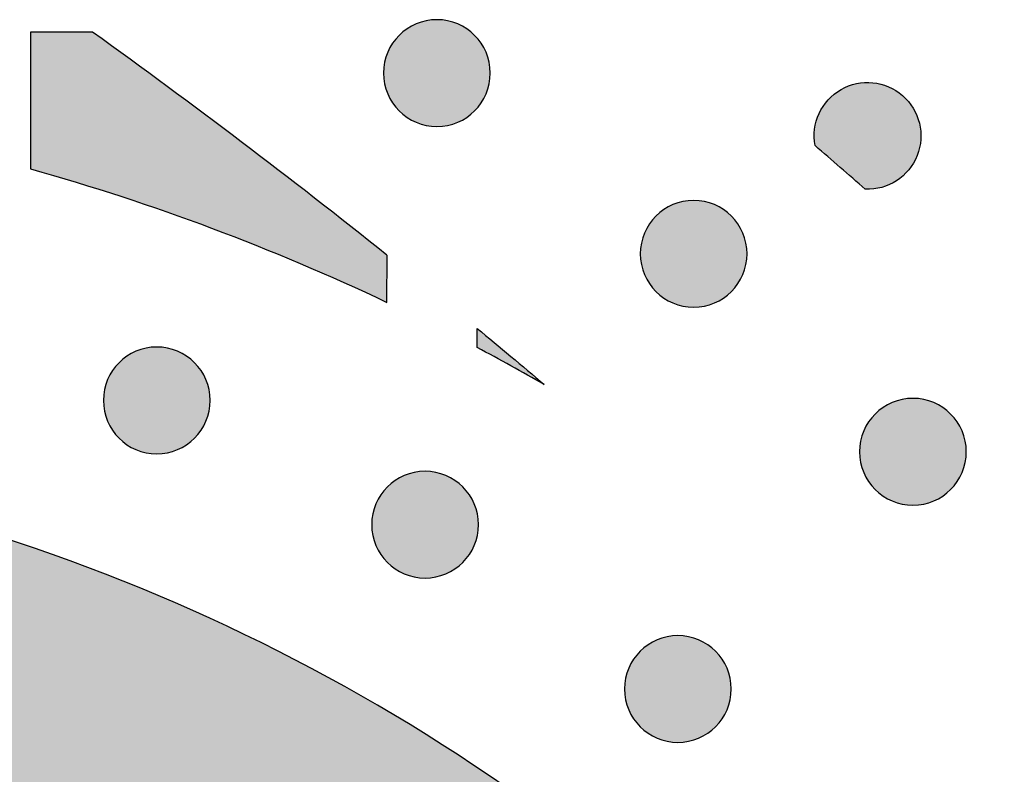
# Model space of a CAD drawing. Header units: millimetres. Extents: x -3873 to -97, y 912 to 4165.
# Tile 563 of 656: x -1519 to -1486, y 3077 to 3102. Entities that reach past the tile are written whole.
import ezdxf

# ---------------------------------------------------------------- set-up
doc = ezdxf.new("R2010")
doc.units = ezdxf.units.MM
doc.layers.add('pattern', color=7, linetype='Continuous', true_color=0x000000)

msp = doc.modelspace()

# ---------------------------------------------------------------- hatches: boundary and pattern name
at = {"layer": 'pattern'}
for points in [[(-1506.005, 3101.862), (-1505.977, 3101.889), (-1505.948, 3101.916), (-1505.918, 3101.943), (-1505.887, 3101.969), (-1505.855, 3101.995), (-1505.823, 3102.02), (-1505.79, 3102.045), (-1505.755, 3102.069), (-1505.72, 3102.092), (-1505.685, 3102.115), (-1505.648, 3102.137), (-1505.611, 3102.158), (-1505.573, 3102.179), (-1505.534, 3102.198), (-1505.495, 3102.217), (-1505.455, 3102.235), (-1505.414, 3102.252), (-1505.372, 3102.268), (-1505.331, 3102.283), (-1505.288, 3102.297), (-1505.245, 3102.31), (-1505.202, 3102.322), (-1505.158, 3102.333), (-1505.113, 3102.343), (-1505.069, 3102.352), (-1505.024, 3102.359), (-1504.978, 3102.366), (-1504.933, 3102.371), (-1504.887, 3102.375), (-1504.842, 3102.378), (-1504.796, 3102.38), (-1504.75, 3102.38), (-1504.704, 3102.38), (-1504.658, 3102.378), (-1504.612, 3102.375), (-1504.567, 3102.37), (-1504.521, 3102.365), (-1504.476, 3102.359), (-1504.431, 3102.351), (-1504.386, 3102.342), (-1504.342, 3102.332), (-1504.298, 3102.321), (-1504.255, 3102.309), (-1504.212, 3102.296), (-1504.169, 3102.282), (-1504.127, 3102.267), (-1504.086, 3102.251), (-1504.045, 3102.234), (-1504.005, 3102.216), (-1503.966, 3102.197), (-1503.927, 3102.177), (-1503.889, 3102.156), (-1503.852, 3102.135), (-1503.815, 3102.113), (-1503.78, 3102.09), (-1503.745, 3102.067), (-1503.711, 3102.043), (-1503.677, 3102.018), (-1503.645, 3101.993), (-1503.613, 3101.967), (-1503.583, 3101.941), (-1503.553, 3101.914), (-1503.524, 3101.887), (-1503.496, 3101.859), (-1503.468, 3101.831), (-1503.441, 3101.802), (-1503.414, 3101.772), (-1503.388, 3101.741), (-1503.362, 3101.71), (-1503.337, 3101.677), (-1503.313, 3101.644), (-1503.289, 3101.61), (-1503.265, 3101.575), (-1503.242, 3101.539), (-1503.22, 3101.503), (-1503.199, 3101.465), (-1503.179, 3101.427), (-1503.159, 3101.389), (-1503.14, 3101.349), (-1503.122, 3101.309), (-1503.105, 3101.268), (-1503.089, 3101.227), (-1503.074, 3101.185), (-1503.06, 3101.142), (-1503.047, 3101.099), (-1503.035, 3101.056), (-1503.024, 3101.012), (-1503.014, 3100.968), (-1503.006, 3100.923), (-1502.998, 3100.878), (-1502.992, 3100.833), (-1502.986, 3100.787), (-1502.982, 3100.742), (-1502.979, 3100.696), (-1502.978, 3100.65), (-1502.977, 3100.604), (-1502.978, 3100.558), (-1502.98, 3100.512), (-1502.983, 3100.467), (-1502.987, 3100.421), (-1502.992, 3100.375), (-1502.999, 3100.33), (-1503.006, 3100.285), (-1503.015, 3100.241), (-1503.025, 3100.196), (-1503.036, 3100.152), (-1503.048, 3100.109), (-1503.061, 3100.066), (-1503.075, 3100.024), (-1503.091, 3099.982), (-1503.107, 3099.94), (-1503.124, 3099.9), (-1503.142, 3099.86), (-1503.161, 3099.82), (-1503.18, 3099.781), (-1503.201, 3099.743), (-1503.222, 3099.706), (-1503.244, 3099.67), (-1503.267, 3099.634), (-1503.29, 3099.599), (-1503.315, 3099.565), (-1503.339, 3099.532), (-1503.364, 3099.499), (-1503.39, 3099.468), (-1503.417, 3099.437), (-1503.443, 3099.407), (-1503.47, 3099.378), (-1503.498, 3099.35), (-1503.526, 3099.323), (-1503.555, 3099.295), (-1503.585, 3099.269), (-1503.616, 3099.242), (-1503.648, 3099.217), (-1503.68, 3099.192), (-1503.713, 3099.167), (-1503.747, 3099.143), (-1503.782, 3099.12), (-1503.818, 3099.097), (-1503.855, 3099.075), (-1503.892, 3099.054), (-1503.93, 3099.033), (-1503.969, 3099.014), (-1504.008, 3098.995), (-1504.048, 3098.977), (-1504.089, 3098.96), (-1504.13, 3098.944), (-1504.172, 3098.929), (-1504.215, 3098.915), (-1504.258, 3098.902), (-1504.301, 3098.89), (-1504.345, 3098.879), (-1504.39, 3098.869), (-1504.434, 3098.86), (-1504.479, 3098.853), (-1504.524, 3098.846), (-1504.57, 3098.841), (-1504.616, 3098.837), (-1504.661, 3098.834), (-1504.707, 3098.832), (-1504.753, 3098.832), (-1504.799, 3098.832), (-1504.845, 3098.834), (-1504.891, 3098.837), (-1504.936, 3098.841), (-1504.982, 3098.847), (-1505.027, 3098.853), (-1505.072, 3098.861), (-1505.117, 3098.87), (-1505.161, 3098.879), (-1505.205, 3098.89), (-1505.248, 3098.903), (-1505.291, 3098.916), (-1505.334, 3098.93), (-1505.376, 3098.945), (-1505.417, 3098.961), (-1505.458, 3098.978), (-1505.498, 3098.996), (-1505.537, 3099.015), (-1505.576, 3099.035), (-1505.614, 3099.055), (-1505.651, 3099.077), (-1505.688, 3099.099), (-1505.723, 3099.121), (-1505.758, 3099.145), (-1505.792, 3099.169), (-1505.826, 3099.194), (-1505.858, 3099.219), (-1505.89, 3099.245), (-1505.92, 3099.271), (-1505.95, 3099.298), (-1505.979, 3099.325), (-1506.007, 3099.352), (-1506.035, 3099.381), (-1506.062, 3099.41), (-1506.089, 3099.44), (-1506.115, 3099.47), (-1506.141, 3099.502), (-1506.166, 3099.534), (-1506.19, 3099.568), (-1506.214, 3099.602), (-1506.238, 3099.637), (-1506.26, 3099.673), (-1506.282, 3099.709), (-1506.304, 3099.746), (-1506.324, 3099.784), (-1506.344, 3099.823), (-1506.363, 3099.863), (-1506.38, 3099.903), (-1506.397, 3099.943), (-1506.414, 3099.985), (-1506.429, 3100.027), (-1506.443, 3100.069), (-1506.456, 3100.112), (-1506.468, 3100.156), (-1506.479, 3100.2), (-1506.488, 3100.244), (-1506.497, 3100.289), (-1506.505, 3100.334), (-1506.511, 3100.379), (-1506.516, 3100.424), (-1506.521, 3100.47), (-1506.523, 3100.516), (-1506.525, 3100.562), (-1506.526, 3100.608), (-1506.525, 3100.653), (-1506.523, 3100.699), (-1506.52, 3100.745), (-1506.516, 3100.791), (-1506.511, 3100.836), (-1506.504, 3100.881), (-1506.497, 3100.926), (-1506.488, 3100.971), (-1506.478, 3101.015), (-1506.467, 3101.059), (-1506.455, 3101.103), (-1506.442, 3101.146), (-1506.427, 3101.188), (-1506.412, 3101.23), (-1506.396, 3101.271), (-1506.379, 3101.312), (-1506.361, 3101.352), (-1506.342, 3101.392), (-1506.323, 3101.43), (-1506.302, 3101.468), (-1506.281, 3101.506), (-1506.259, 3101.542), (-1506.236, 3101.578), (-1506.212, 3101.613), (-1506.188, 3101.647), (-1506.164, 3101.68), (-1506.138, 3101.712), (-1506.113, 3101.744), (-1506.086, 3101.775), (-1506.06, 3101.805), (-1506.032, 3101.834)], [(-1518.261, 3097.425), (-1516.742, 3096.98), (-1515.233, 3096.503), (-1513.733, 3095.995), (-1512.243, 3095.455), (-1510.765, 3094.884), (-1509.3, 3094.282), (-1507.849, 3093.65), (-1506.412, 3092.988), (-1506.41, 3094.554), (-1511.255, 3098.322), (-1516.195, 3101.963), (-1518.256, 3101.965)], [(-1492.179, 3098.195), (-1492.185, 3098.227), (-1492.19, 3098.259), (-1492.194, 3098.291), (-1492.198, 3098.324), (-1492.201, 3098.357), (-1492.204, 3098.39), (-1492.206, 3098.423), (-1492.208, 3098.456), (-1492.209, 3098.49), (-1492.209, 3098.523), (-1492.209, 3098.557), (-1492.207, 3098.591), (-1492.206, 3098.625), (-1492.203, 3098.659), (-1492.2, 3098.693), (-1492.197, 3098.727), (-1492.192, 3098.762), (-1492.187, 3098.796), (-1492.181, 3098.83), (-1492.175, 3098.864), (-1492.168, 3098.899), (-1492.16, 3098.933), (-1492.152, 3098.967), (-1492.142, 3099.001), (-1492.133, 3099.034), (-1492.122, 3099.068), (-1492.111, 3099.101), (-1492.099, 3099.135), (-1492.086, 3099.168), (-1492.073, 3099.2), (-1492.059, 3099.233), (-1492.045, 3099.265), (-1492.029, 3099.297), (-1492.014, 3099.329), (-1491.997, 3099.36), (-1491.98, 3099.391), (-1491.963, 3099.421), (-1491.944, 3099.452), (-1491.925, 3099.481), (-1491.906, 3099.511), (-1491.886, 3099.54), (-1491.866, 3099.568), (-1491.845, 3099.596), (-1491.823, 3099.624), (-1491.801, 3099.651), (-1491.779, 3099.677), (-1491.756, 3099.703), (-1491.733, 3099.729), (-1491.709, 3099.754), (-1491.685, 3099.778), (-1491.661, 3099.802), (-1491.636, 3099.825), (-1491.611, 3099.848), (-1491.585, 3099.87), (-1491.559, 3099.892), (-1491.533, 3099.913), (-1491.507, 3099.933), (-1491.48, 3099.953), (-1491.453, 3099.972), (-1491.426, 3099.991), (-1491.399, 3100.009), (-1491.371, 3100.026), (-1491.344, 3100.043), (-1491.316, 3100.059), (-1491.288, 3100.075), (-1491.259, 3100.09), (-1491.23, 3100.105), (-1491.201, 3100.12), (-1491.171, 3100.134), (-1491.141, 3100.147), (-1491.11, 3100.16), (-1491.079, 3100.172), (-1491.048, 3100.184), (-1491.016, 3100.196), (-1490.984, 3100.206), (-1490.952, 3100.217), (-1490.919, 3100.226), (-1490.886, 3100.235), (-1490.853, 3100.244), (-1490.819, 3100.251), (-1490.786, 3100.259), (-1490.752, 3100.265), (-1490.717, 3100.271), (-1490.683, 3100.276), (-1490.648, 3100.281), (-1490.614, 3100.285), (-1490.579, 3100.288), (-1490.544, 3100.29), (-1490.509, 3100.292), (-1490.473, 3100.293), (-1490.438, 3100.294), (-1490.403, 3100.293), (-1490.368, 3100.292), (-1490.332, 3100.291), (-1490.297, 3100.288), (-1490.262, 3100.285), (-1490.227, 3100.281), (-1490.192, 3100.277), (-1490.157, 3100.272), (-1490.122, 3100.266), (-1490.087, 3100.259), (-1490.053, 3100.252), (-1490.018, 3100.244), (-1489.984, 3100.236), (-1489.95, 3100.226), (-1489.917, 3100.216), (-1489.883, 3100.206), (-1489.85, 3100.195), (-1489.818, 3100.183), (-1489.785, 3100.171), (-1489.753, 3100.158), (-1489.721, 3100.144), (-1489.69, 3100.13), (-1489.659, 3100.115), (-1489.628, 3100.1), (-1489.598, 3100.084), (-1489.568, 3100.068), (-1489.539, 3100.051), (-1489.51, 3100.034), (-1489.482, 3100.016), (-1489.454, 3099.998), (-1489.426, 3099.979), (-1489.399, 3099.96), (-1489.373, 3099.941), (-1489.346, 3099.921), (-1489.321, 3099.901), (-1489.296, 3099.88), (-1489.271, 3099.859), (-1489.247, 3099.838), (-1489.223, 3099.816), (-1489.2, 3099.794), (-1489.177, 3099.771), (-1489.154, 3099.747), (-1489.131, 3099.723), (-1489.109, 3099.698), (-1489.087, 3099.673), (-1489.065, 3099.648), (-1489.044, 3099.621), (-1489.023, 3099.595), (-1489.003, 3099.568), (-1488.983, 3099.54), (-1488.964, 3099.512), (-1488.945, 3099.483), (-1488.926, 3099.454), (-1488.908, 3099.424), (-1488.891, 3099.394), (-1488.874, 3099.364), (-1488.858, 3099.333), (-1488.842, 3099.302), (-1488.827, 3099.271), (-1488.813, 3099.239), (-1488.799, 3099.206), (-1488.785, 3099.174), (-1488.773, 3099.141), (-1488.761, 3099.108), (-1488.749, 3099.075), (-1488.739, 3099.041), (-1488.729, 3099.007), (-1488.719, 3098.973), (-1488.711, 3098.939), (-1488.703, 3098.904), (-1488.695, 3098.87), (-1488.689, 3098.835), (-1488.683, 3098.8), (-1488.677, 3098.765), (-1488.673, 3098.73), (-1488.669, 3098.695), (-1488.666, 3098.66), (-1488.663, 3098.625), (-1488.662, 3098.59), (-1488.661, 3098.555), (-1488.66, 3098.52), (-1488.661, 3098.486), (-1488.662, 3098.451), (-1488.663, 3098.416), (-1488.666, 3098.382), (-1488.669, 3098.347), (-1488.672, 3098.313), (-1488.677, 3098.279), (-1488.682, 3098.246), (-1488.687, 3098.212), (-1488.693, 3098.179), (-1488.7, 3098.146), (-1488.707, 3098.113), (-1488.715, 3098.081), (-1488.724, 3098.049), (-1488.733, 3098.017), (-1488.743, 3097.986), (-1488.753, 3097.954), (-1488.763, 3097.924), (-1488.774, 3097.893), (-1488.786, 3097.863), (-1488.798, 3097.834), (-1488.811, 3097.804), (-1488.824, 3097.774), (-1488.838, 3097.745), (-1488.853, 3097.715), (-1488.868, 3097.686), (-1488.884, 3097.657), (-1488.901, 3097.628), (-1488.918, 3097.599), (-1488.936, 3097.57), (-1488.954, 3097.542), (-1488.973, 3097.514), (-1488.992, 3097.486), (-1489.013, 3097.458), (-1489.033, 3097.431), (-1489.055, 3097.404), (-1489.077, 3097.377), (-1489.099, 3097.351), (-1489.122, 3097.325), (-1489.146, 3097.3), (-1489.17, 3097.274), (-1489.195, 3097.25), (-1489.221, 3097.226), (-1489.246, 3097.202), (-1489.273, 3097.178), (-1489.3, 3097.156), (-1489.327, 3097.133), (-1489.355, 3097.112), (-1489.383, 3097.09), (-1489.412, 3097.07), (-1489.441, 3097.05), (-1489.47, 3097.03), (-1489.5, 3097.011), (-1489.53, 3096.993), (-1489.561, 3096.975), (-1489.592, 3096.958), (-1489.623, 3096.942), (-1489.654, 3096.926), (-1489.686, 3096.911), (-1489.718, 3096.896), (-1489.75, 3096.882), (-1489.783, 3096.869), (-1489.816, 3096.857), (-1489.848, 3096.845), (-1489.881, 3096.834), (-1489.914, 3096.823), (-1489.948, 3096.813), (-1489.981, 3096.804), (-1490.014, 3096.796), (-1490.048, 3096.788), (-1490.081, 3096.781), (-1490.115, 3096.774), (-1490.148, 3096.768), (-1490.182, 3096.763), (-1490.215, 3096.759), (-1490.248, 3096.755), (-1490.281, 3096.752), (-1490.315, 3096.749), (-1490.348, 3096.747), (-1490.38, 3096.746), (-1490.413, 3096.745), (-1490.446, 3096.745), (-1490.478, 3096.746), (-1490.51, 3096.747)], [(-1497.469, 3095.857), (-1497.441, 3095.885), (-1497.412, 3095.912), (-1497.382, 3095.939), (-1497.351, 3095.965), (-1497.319, 3095.991), (-1497.287, 3096.016), (-1497.254, 3096.04), (-1497.219, 3096.064), (-1497.184, 3096.088), (-1497.149, 3096.11), (-1497.112, 3096.132), (-1497.075, 3096.154), (-1497.037, 3096.174), (-1496.998, 3096.194), (-1496.959, 3096.213), (-1496.919, 3096.23), (-1496.878, 3096.247), (-1496.836, 3096.263), (-1496.795, 3096.279), (-1496.752, 3096.293), (-1496.709, 3096.306), (-1496.666, 3096.318), (-1496.622, 3096.329), (-1496.577, 3096.338), (-1496.533, 3096.347), (-1496.488, 3096.355), (-1496.442, 3096.361), (-1496.397, 3096.366), (-1496.351, 3096.371), (-1496.306, 3096.373), (-1496.26, 3096.375), (-1496.214, 3096.376), (-1496.168, 3096.375), (-1496.122, 3096.373), (-1496.076, 3096.37), (-1496.03, 3096.366), (-1495.985, 3096.361), (-1495.94, 3096.354), (-1495.895, 3096.347), (-1495.85, 3096.338), (-1495.806, 3096.328), (-1495.762, 3096.317), (-1495.719, 3096.305), (-1495.676, 3096.292), (-1495.633, 3096.277), (-1495.591, 3096.262), (-1495.55, 3096.246), (-1495.509, 3096.229), (-1495.469, 3096.211), (-1495.43, 3096.192), (-1495.391, 3096.173), (-1495.353, 3096.152), (-1495.316, 3096.131), (-1495.279, 3096.109), (-1495.244, 3096.086), (-1495.209, 3096.062), (-1495.175, 3096.038), (-1495.141, 3096.014), (-1495.109, 3095.988), (-1495.077, 3095.963), (-1495.047, 3095.936), (-1495.017, 3095.91), (-1494.988, 3095.882), (-1494.96, 3095.855), (-1494.932, 3095.827), (-1494.905, 3095.798), (-1494.878, 3095.768), (-1494.852, 3095.737), (-1494.826, 3095.705), (-1494.801, 3095.673), (-1494.777, 3095.64), (-1494.752, 3095.605), (-1494.729, 3095.57), (-1494.706, 3095.535), (-1494.684, 3095.498), (-1494.663, 3095.461), (-1494.643, 3095.423), (-1494.623, 3095.384), (-1494.604, 3095.345), (-1494.586, 3095.305), (-1494.569, 3095.264), (-1494.553, 3095.222), (-1494.538, 3095.181), (-1494.524, 3095.138), (-1494.511, 3095.095), (-1494.499, 3095.052), (-1494.488, 3095.008), (-1494.478, 3094.963), (-1494.47, 3094.919), (-1494.462, 3094.874), (-1494.456, 3094.828), (-1494.45, 3094.783), (-1494.446, 3094.737), (-1494.443, 3094.692), (-1494.442, 3094.646), (-1494.441, 3094.6), (-1494.442, 3094.554), (-1494.444, 3094.508), (-1494.447, 3094.462), (-1494.451, 3094.416), (-1494.456, 3094.371), (-1494.463, 3094.326), (-1494.47, 3094.281), (-1494.479, 3094.236), (-1494.489, 3094.192), (-1494.5, 3094.148), (-1494.512, 3094.105), (-1494.525, 3094.062), (-1494.539, 3094.019), (-1494.555, 3093.977), (-1494.571, 3093.936), (-1494.588, 3093.895), (-1494.606, 3093.855), (-1494.625, 3093.816), (-1494.644, 3093.777), (-1494.665, 3093.739), (-1494.686, 3093.702), (-1494.708, 3093.665), (-1494.731, 3093.63), (-1494.754, 3093.595), (-1494.778, 3093.561), (-1494.803, 3093.527), (-1494.828, 3093.495), (-1494.854, 3093.463), (-1494.881, 3093.433), (-1494.907, 3093.403), (-1494.934, 3093.374), (-1494.962, 3093.346), (-1494.99, 3093.318), (-1495.019, 3093.291), (-1495.049, 3093.264), (-1495.08, 3093.238), (-1495.112, 3093.212), (-1495.144, 3093.187), (-1495.177, 3093.163), (-1495.211, 3093.138), (-1495.246, 3093.115), (-1495.282, 3093.092), (-1495.319, 3093.07), (-1495.356, 3093.049), (-1495.394, 3093.029), (-1495.433, 3093.009), (-1495.472, 3092.99), (-1495.512, 3092.972), (-1495.553, 3092.955), (-1495.594, 3092.939), (-1495.636, 3092.924), (-1495.679, 3092.91), (-1495.722, 3092.897), (-1495.765, 3092.885), (-1495.809, 3092.874), (-1495.853, 3092.864), (-1495.898, 3092.856), (-1495.943, 3092.848), (-1495.988, 3092.842), (-1496.034, 3092.836), (-1496.08, 3092.832), (-1496.125, 3092.829), (-1496.171, 3092.828), (-1496.217, 3092.827), (-1496.263, 3092.828), (-1496.309, 3092.83), (-1496.355, 3092.833), (-1496.4, 3092.837), (-1496.446, 3092.842), (-1496.491, 3092.849), (-1496.536, 3092.856), (-1496.581, 3092.865), (-1496.625, 3092.875), (-1496.669, 3092.886), (-1496.712, 3092.898), (-1496.755, 3092.911), (-1496.798, 3092.925), (-1496.84, 3092.941), (-1496.881, 3092.957), (-1496.922, 3092.974), (-1496.962, 3092.992), (-1497.001, 3093.011), (-1497.04, 3093.03), (-1497.078, 3093.051), (-1497.115, 3093.072), (-1497.152, 3093.094), (-1497.187, 3093.117), (-1497.222, 3093.14), (-1497.256, 3093.164), (-1497.29, 3093.189), (-1497.322, 3093.214), (-1497.354, 3093.24), (-1497.384, 3093.267), (-1497.414, 3093.293), (-1497.443, 3093.32), (-1497.471, 3093.348), (-1497.499, 3093.376), (-1497.526, 3093.405), (-1497.553, 3093.435), (-1497.579, 3093.466), (-1497.605, 3093.498), (-1497.63, 3093.53), (-1497.654, 3093.563), (-1497.678, 3093.597), (-1497.702, 3093.632), (-1497.724, 3093.668), (-1497.746, 3093.705), (-1497.768, 3093.742), (-1497.788, 3093.78), (-1497.808, 3093.819), (-1497.827, 3093.858), (-1497.844, 3093.898), (-1497.861, 3093.939), (-1497.877, 3093.98), (-1497.893, 3094.022), (-1497.907, 3094.065), (-1497.92, 3094.108), (-1497.932, 3094.151), (-1497.943, 3094.195), (-1497.952, 3094.24), (-1497.961, 3094.284), (-1497.969, 3094.329), (-1497.975, 3094.374), (-1497.98, 3094.42), (-1497.985, 3094.466), (-1497.987, 3094.511), (-1497.989, 3094.557), (-1497.99, 3094.603), (-1497.989, 3094.649), (-1497.987, 3094.695), (-1497.984, 3094.741), (-1497.98, 3094.786), (-1497.975, 3094.832), (-1497.968, 3094.877), (-1497.961, 3094.922), (-1497.952, 3094.967), (-1497.942, 3095.011), (-1497.931, 3095.055), (-1497.919, 3095.098), (-1497.906, 3095.141), (-1497.891, 3095.184), (-1497.876, 3095.226), (-1497.86, 3095.267), (-1497.843, 3095.308), (-1497.825, 3095.348), (-1497.806, 3095.387), (-1497.787, 3095.426), (-1497.766, 3095.464), (-1497.745, 3095.501), (-1497.723, 3095.538), (-1497.7, 3095.573), (-1497.676, 3095.608), (-1497.652, 3095.642), (-1497.628, 3095.676), (-1497.602, 3095.708), (-1497.577, 3095.74), (-1497.55, 3095.77), (-1497.524, 3095.8), (-1497.496, 3095.829)], [(-1503.412, 3092.121), (-1501.182, 3090.256), (-1503.413, 3091.485)], [(-1515.317, 3090.985), (-1515.289, 3091.012), (-1515.26, 3091.039), (-1515.23, 3091.066), (-1515.199, 3091.092), (-1515.167, 3091.118), (-1515.135, 3091.143), (-1515.102, 3091.168), (-1515.068, 3091.192), (-1515.033, 3091.215), (-1514.997, 3091.238), (-1514.96, 3091.26), (-1514.923, 3091.281), (-1514.885, 3091.301), (-1514.846, 3091.321), (-1514.807, 3091.34), (-1514.767, 3091.358), (-1514.726, 3091.375), (-1514.685, 3091.391), (-1514.643, 3091.406), (-1514.6, 3091.42), (-1514.557, 3091.433), (-1514.514, 3091.445), (-1514.47, 3091.456), (-1514.425, 3091.466), (-1514.381, 3091.474), (-1514.336, 3091.482), (-1514.291, 3091.488), (-1514.245, 3091.494), (-1514.199, 3091.498), (-1514.154, 3091.501), (-1514.108, 3091.502), (-1514.062, 3091.503), (-1514.016, 3091.502), (-1513.97, 3091.501), (-1513.924, 3091.498), (-1513.879, 3091.493), (-1513.833, 3091.488), (-1513.788, 3091.481), (-1513.743, 3091.474), (-1513.698, 3091.465), (-1513.654, 3091.455), (-1513.61, 3091.444), (-1513.567, 3091.432), (-1513.524, 3091.419), (-1513.481, 3091.405), (-1513.439, 3091.39), (-1513.398, 3091.373), (-1513.357, 3091.356), (-1513.317, 3091.338), (-1513.278, 3091.32), (-1513.239, 3091.3), (-1513.201, 3091.279), (-1513.164, 3091.258), (-1513.127, 3091.236), (-1513.092, 3091.213), (-1513.057, 3091.19), (-1513.023, 3091.166), (-1512.989, 3091.141), (-1512.957, 3091.116), (-1512.925, 3091.09), (-1512.895, 3091.064), (-1512.865, 3091.037), (-1512.836, 3091.01), (-1512.808, 3090.982), (-1512.78, 3090.954), (-1512.753, 3090.925), (-1512.726, 3090.895), (-1512.7, 3090.864), (-1512.674, 3090.833), (-1512.649, 3090.8), (-1512.625, 3090.767), (-1512.601, 3090.733), (-1512.577, 3090.698), (-1512.555, 3090.662), (-1512.533, 3090.625), (-1512.511, 3090.588), (-1512.491, 3090.55), (-1512.471, 3090.511), (-1512.452, 3090.472), (-1512.435, 3090.432), (-1512.418, 3090.391), (-1512.401, 3090.35), (-1512.386, 3090.308), (-1512.372, 3090.265), (-1512.359, 3090.222), (-1512.347, 3090.179), (-1512.336, 3090.135), (-1512.327, 3090.091), (-1512.318, 3090.046), (-1512.31, 3090.001), (-1512.304, 3089.956), (-1512.299, 3089.91), (-1512.294, 3089.865), (-1512.292, 3089.819), (-1512.29, 3089.773), (-1512.289, 3089.727), (-1512.29, 3089.681), (-1512.292, 3089.635), (-1512.295, 3089.589), (-1512.299, 3089.544), (-1512.304, 3089.498), (-1512.311, 3089.453), (-1512.318, 3089.408), (-1512.327, 3089.363), (-1512.337, 3089.319), (-1512.348, 3089.275), (-1512.36, 3089.232), (-1512.373, 3089.189), (-1512.388, 3089.146), (-1512.403, 3089.104), (-1512.419, 3089.063), (-1512.436, 3089.022), (-1512.454, 3088.982), (-1512.473, 3088.943), (-1512.492, 3088.904), (-1512.513, 3088.866), (-1512.534, 3088.829), (-1512.556, 3088.793), (-1512.579, 3088.757), (-1512.603, 3088.722), (-1512.627, 3088.688), (-1512.651, 3088.655), (-1512.677, 3088.622), (-1512.702, 3088.591), (-1512.729, 3088.56), (-1512.755, 3088.53), (-1512.783, 3088.501), (-1512.81, 3088.473), (-1512.838, 3088.445), (-1512.867, 3088.418), (-1512.897, 3088.392), (-1512.928, 3088.365), (-1512.96, 3088.34), (-1512.992, 3088.314), (-1513.025, 3088.29), (-1513.06, 3088.266), (-1513.095, 3088.242), (-1513.13, 3088.22), (-1513.167, 3088.198), (-1513.204, 3088.176), (-1513.242, 3088.156), (-1513.281, 3088.136), (-1513.32, 3088.118), (-1513.36, 3088.1), (-1513.401, 3088.083), (-1513.443, 3088.067), (-1513.484, 3088.052), (-1513.527, 3088.037), (-1513.57, 3088.024), (-1513.613, 3088.012), (-1513.657, 3088.002), (-1513.702, 3087.992), (-1513.746, 3087.983), (-1513.791, 3087.975), (-1513.837, 3087.969), (-1513.882, 3087.964), (-1513.928, 3087.96), (-1513.973, 3087.957), (-1514.019, 3087.955), (-1514.065, 3087.954), (-1514.111, 3087.955), (-1514.157, 3087.957), (-1514.203, 3087.96), (-1514.248, 3087.964), (-1514.294, 3087.969), (-1514.339, 3087.976), (-1514.384, 3087.984), (-1514.429, 3087.992), (-1514.473, 3088.002), (-1514.517, 3088.013), (-1514.56, 3088.025), (-1514.603, 3088.039), (-1514.646, 3088.053), (-1514.688, 3088.068), (-1514.729, 3088.084), (-1514.77, 3088.101), (-1514.81, 3088.119), (-1514.849, 3088.138), (-1514.888, 3088.158), (-1514.926, 3088.178), (-1514.963, 3088.199), (-1515, 3088.221), (-1515.035, 3088.244), (-1515.07, 3088.268), (-1515.104, 3088.292), (-1515.138, 3088.316), (-1515.17, 3088.342), (-1515.202, 3088.368), (-1515.232, 3088.394), (-1515.262, 3088.421), (-1515.291, 3088.448), (-1515.319, 3088.475), (-1515.347, 3088.503), (-1515.374, 3088.533), (-1515.401, 3088.562), (-1515.427, 3088.593), (-1515.453, 3088.625), (-1515.478, 3088.657), (-1515.502, 3088.691), (-1515.526, 3088.725), (-1515.55, 3088.76), (-1515.573, 3088.795), (-1515.595, 3088.832), (-1515.616, 3088.869), (-1515.636, 3088.907), (-1515.656, 3088.946), (-1515.675, 3088.985), (-1515.693, 3089.026), (-1515.71, 3089.066), (-1515.726, 3089.108), (-1515.741, 3089.15), (-1515.755, 3089.192), (-1515.768, 3089.235), (-1515.78, 3089.279), (-1515.791, 3089.322), (-1515.801, 3089.367), (-1515.809, 3089.411), (-1515.817, 3089.456), (-1515.823, 3089.502), (-1515.829, 3089.547), (-1515.833, 3089.593), (-1515.836, 3089.639), (-1515.837, 3089.684), (-1515.838, 3089.73), (-1515.837, 3089.776), (-1515.835, 3089.822), (-1515.832, 3089.868), (-1515.828, 3089.914), (-1515.823, 3089.959), (-1515.816, 3090.004), (-1515.809, 3090.049), (-1515.8, 3090.094), (-1515.79, 3090.138), (-1515.779, 3090.182), (-1515.767, 3090.226), (-1515.754, 3090.269), (-1515.74, 3090.311), (-1515.724, 3090.353), (-1515.708, 3090.394), (-1515.691, 3090.435), (-1515.673, 3090.475), (-1515.654, 3090.514), (-1515.635, 3090.553), (-1515.614, 3090.591), (-1515.593, 3090.628), (-1515.571, 3090.665), (-1515.548, 3090.701), (-1515.525, 3090.735), (-1515.5, 3090.77), (-1515.476, 3090.803), (-1515.451, 3090.835), (-1515.425, 3090.867), (-1515.398, 3090.898), (-1515.372, 3090.927), (-1515.345, 3090.956)], [(-1490.18, 3089.279), (-1490.152, 3089.306), (-1490.123, 3089.333), (-1490.093, 3089.36), (-1490.062, 3089.386), (-1490.031, 3089.412), (-1489.998, 3089.437), (-1489.965, 3089.462), (-1489.931, 3089.486), (-1489.896, 3089.509), (-1489.86, 3089.532), (-1489.824, 3089.554), (-1489.786, 3089.575), (-1489.748, 3089.596), (-1489.71, 3089.615), (-1489.67, 3089.634), (-1489.63, 3089.652), (-1489.589, 3089.669), (-1489.548, 3089.685), (-1489.506, 3089.7), (-1489.463, 3089.714), (-1489.42, 3089.727), (-1489.377, 3089.739), (-1489.333, 3089.75), (-1489.289, 3089.76), (-1489.244, 3089.769), (-1489.199, 3089.776), (-1489.154, 3089.783), (-1489.108, 3089.788), (-1489.063, 3089.792), (-1489.017, 3089.795), (-1488.971, 3089.797), (-1488.925, 3089.797), (-1488.879, 3089.797), (-1488.833, 3089.795), (-1488.788, 3089.792), (-1488.742, 3089.788), (-1488.696, 3089.782), (-1488.651, 3089.776), (-1488.606, 3089.768), (-1488.562, 3089.759), (-1488.517, 3089.749), (-1488.473, 3089.738), (-1488.43, 3089.726), (-1488.387, 3089.713), (-1488.345, 3089.699), (-1488.303, 3089.684), (-1488.261, 3089.668), (-1488.221, 3089.651), (-1488.181, 3089.633), (-1488.141, 3089.614), (-1488.102, 3089.594), (-1488.064, 3089.574), (-1488.027, 3089.552), (-1487.991, 3089.53), (-1487.955, 3089.507), (-1487.92, 3089.484), (-1487.886, 3089.46), (-1487.853, 3089.435), (-1487.82, 3089.41), (-1487.789, 3089.384), (-1487.758, 3089.358), (-1487.728, 3089.331), (-1487.699, 3089.304), (-1487.671, 3089.276), (-1487.644, 3089.248), (-1487.616, 3089.219), (-1487.59, 3089.189), (-1487.564, 3089.158), (-1487.538, 3089.127), (-1487.513, 3089.094), (-1487.488, 3089.061), (-1487.464, 3089.027), (-1487.441, 3088.992), (-1487.418, 3088.956), (-1487.396, 3088.92), (-1487.375, 3088.882), (-1487.354, 3088.844), (-1487.335, 3088.806), (-1487.316, 3088.766), (-1487.298, 3088.726), (-1487.281, 3088.685), (-1487.265, 3088.644), (-1487.25, 3088.602), (-1487.236, 3088.56), (-1487.223, 3088.517), (-1487.211, 3088.473), (-1487.2, 3088.429), (-1487.19, 3088.385), (-1487.181, 3088.34), (-1487.174, 3088.295), (-1487.167, 3088.25), (-1487.162, 3088.205), (-1487.158, 3088.159), (-1487.155, 3088.113), (-1487.153, 3088.067), (-1487.153, 3088.021), (-1487.153, 3087.975), (-1487.155, 3087.929), (-1487.158, 3087.884), (-1487.162, 3087.838), (-1487.168, 3087.793), (-1487.174, 3087.747), (-1487.182, 3087.702), (-1487.191, 3087.658), (-1487.2, 3087.613), (-1487.211, 3087.57), (-1487.224, 3087.526), (-1487.237, 3087.483), (-1487.251, 3087.441), (-1487.266, 3087.399), (-1487.282, 3087.357), (-1487.299, 3087.317), (-1487.317, 3087.277), (-1487.336, 3087.237), (-1487.356, 3087.198), (-1487.376, 3087.16), (-1487.398, 3087.123), (-1487.42, 3087.087), (-1487.442, 3087.051), (-1487.466, 3087.016), (-1487.49, 3086.982), (-1487.515, 3086.949), (-1487.54, 3086.916), (-1487.566, 3086.885), (-1487.592, 3086.854), (-1487.619, 3086.824), (-1487.646, 3086.795), (-1487.673, 3086.767), (-1487.702, 3086.74), (-1487.731, 3086.712), (-1487.761, 3086.686), (-1487.791, 3086.66), (-1487.823, 3086.634), (-1487.855, 3086.609), (-1487.889, 3086.584), (-1487.923, 3086.56), (-1487.958, 3086.537), (-1487.994, 3086.514), (-1488.03, 3086.492), (-1488.067, 3086.471), (-1488.105, 3086.45), (-1488.144, 3086.431), (-1488.184, 3086.412), (-1488.224, 3086.394), (-1488.264, 3086.377), (-1488.306, 3086.361), (-1488.348, 3086.346), (-1488.39, 3086.332), (-1488.433, 3086.319), (-1488.477, 3086.307), (-1488.521, 3086.296), (-1488.565, 3086.286), (-1488.61, 3086.277), (-1488.655, 3086.27), (-1488.7, 3086.263), (-1488.745, 3086.258), (-1488.791, 3086.254), (-1488.837, 3086.251), (-1488.883, 3086.249), (-1488.929, 3086.249), (-1488.974, 3086.249), (-1489.02, 3086.251), (-1489.066, 3086.254), (-1489.112, 3086.258), (-1489.157, 3086.264), (-1489.202, 3086.27), (-1489.247, 3086.278), (-1489.292, 3086.287), (-1489.336, 3086.297), (-1489.38, 3086.308), (-1489.424, 3086.32), (-1489.467, 3086.333), (-1489.509, 3086.347), (-1489.551, 3086.362), (-1489.592, 3086.378), (-1489.633, 3086.395), (-1489.673, 3086.413), (-1489.713, 3086.432), (-1489.751, 3086.452), (-1489.789, 3086.472), (-1489.827, 3086.494), (-1489.863, 3086.516), (-1489.899, 3086.538), (-1489.934, 3086.562), (-1489.968, 3086.586), (-1490.001, 3086.611), (-1490.033, 3086.636), (-1490.065, 3086.662), (-1490.096, 3086.688), (-1490.126, 3086.715), (-1490.155, 3086.742), (-1490.183, 3086.77), (-1490.21, 3086.798), (-1490.237, 3086.827), (-1490.264, 3086.857), (-1490.29, 3086.887), (-1490.316, 3086.919), (-1490.341, 3086.952), (-1490.366, 3086.985), (-1490.39, 3087.019), (-1490.413, 3087.054), (-1490.436, 3087.09), (-1490.458, 3087.126), (-1490.479, 3087.163), (-1490.5, 3087.201), (-1490.519, 3087.24), (-1490.538, 3087.28), (-1490.556, 3087.32), (-1490.573, 3087.361), (-1490.589, 3087.402), (-1490.604, 3087.444), (-1490.618, 3087.486), (-1490.631, 3087.529), (-1490.643, 3087.573), (-1490.654, 3087.617), (-1490.664, 3087.661), (-1490.673, 3087.706), (-1490.68, 3087.751), (-1490.687, 3087.796), (-1490.692, 3087.841), (-1490.696, 3087.887), (-1490.699, 3087.933), (-1490.701, 3087.979), (-1490.701, 3088.025), (-1490.701, 3088.071), (-1490.699, 3088.116), (-1490.696, 3088.162), (-1490.692, 3088.208), (-1490.686, 3088.253), (-1490.68, 3088.299), (-1490.672, 3088.344), (-1490.663, 3088.388), (-1490.653, 3088.432), (-1490.642, 3088.476), (-1490.63, 3088.52), (-1490.617, 3088.563), (-1490.603, 3088.605), (-1490.588, 3088.647), (-1490.572, 3088.688), (-1490.555, 3088.729), (-1490.537, 3088.769), (-1490.518, 3088.809), (-1490.498, 3088.847), (-1490.477, 3088.885), (-1490.456, 3088.923), (-1490.434, 3088.959), (-1490.411, 3088.995), (-1490.388, 3089.03), (-1490.364, 3089.064), (-1490.339, 3089.097), (-1490.314, 3089.129), (-1490.288, 3089.161), (-1490.262, 3089.192), (-1490.235, 3089.222), (-1490.208, 3089.251)], [(-1581.915, 3080.42), (-1587.684, 3065.401), (-1573.452, 3070.953), (-1570.943, 3071.886), (-1568.395, 3072.739), (-1565.813, 3073.512), (-1563.2, 3074.202), (-1560.56, 3074.807), (-1557.897, 3075.326), (-1555.216, 3075.758), (-1552.521, 3076.102), (-1549.815, 3076.357), (-1547.105, 3076.523), (-1544.393, 3076.599), (-1541.684, 3076.587), (-1538.984, 3076.486), (-1536.295, 3076.298), (-1533.622, 3076.023), (-1530.97, 3075.663), (-1529.976, 3075.502), (-1528.982, 3075.321), (-1527.99, 3075.119), (-1526.999, 3074.898), (-1526.01, 3074.656), (-1525.024, 3074.395), (-1524.042, 3074.113), (-1523.063, 3073.812), (-1522.089, 3073.49), (-1521.121, 3073.149), (-1520.158, 3072.788), (-1519.202, 3072.407), (-1518.253, 3072.008), (-1517.311, 3071.589), (-1516.378, 3071.151), (-1515.453, 3070.694), (-1514.538, 3070.219), (-1513.632, 3069.726), (-1512.737, 3069.215), (-1511.853, 3068.686), (-1510.981, 3068.141), (-1510.12, 3067.578), (-1509.272, 3067), (-1508.436, 3066.405), (-1507.614, 3065.795), (-1506.805, 3065.169), (-1506.011, 3064.53), (-1505.231, 3063.875), (-1504.466, 3063.208), (-1503.717, 3062.527), (-1502.983, 3061.833), (-1502.264, 3061.127), (-1501.56, 3060.408), (-1500.868, 3059.672), (-1500.188, 3058.921), (-1499.522, 3058.155), (-1498.869, 3057.374), (-1498.231, 3056.579), (-1497.607, 3055.769), (-1496.999, 3054.946), (-1496.406, 3054.109), (-1495.828, 3053.26), (-1495.268, 3052.398), (-1494.724, 3051.524), (-1494.197, 3050.639), (-1493.688, 3049.743), (-1493.196, 3048.837), (-1492.723, 3047.92), (-1492.268, 3046.995), (-1491.832, 3046.061), (-1491.415, 3045.118), (-1491.017, 3044.168), (-1490.638, 3043.211), (-1490.279, 3042.248), (-1489.939, 3041.279), (-1489.62, 3040.304), (-1489.32, 3039.325), (-1489.04, 3038.342), (-1488.781, 3037.356), (-1488.541, 3036.367), (-1488.322, 3035.376), (-1488.122, 3034.383), (-1487.943, 3033.389), (-1487.783, 3032.394), (-1487.428, 3029.741), (-1487.158, 3027.068), (-1486.975, 3024.379), (-1486.88, 3021.678), (-1486.873, 3018.97), (-1486.955, 3016.258), (-1487.126, 3013.548), (-1487.386, 3010.843), (-1487.735, 3008.148), (-1488.172, 3005.468), (-1488.696, 3002.806), (-1489.306, 3000.167), (-1490.001, 2997.555), (-1490.779, 2994.975), (-1491.637, 2992.429), (-1492.574, 2989.921), (-1498.154, 2975.7), (-1483.123, 2981.44), (-1482.457, 2982.966), (-1481.815, 2984.507), (-1481.199, 2986.063), (-1480.61, 2987.632), (-1480.048, 2989.215), (-1479.513, 2990.81), (-1479.006, 2992.418), (-1478.526, 2994.036), (-1478.075, 2995.665), (-1477.653, 2997.303), (-1477.26, 2998.95), (-1476.896, 3000.605), (-1476.561, 3002.268), (-1476.256, 3003.937), (-1475.981, 3005.612), (-1475.736, 3007.292), (-1475.522, 3008.976), (-1475.337, 3010.663), (-1475.183, 3012.353), (-1475.059, 3014.044), (-1474.966, 3015.737), (-1474.903, 3017.429), (-1474.87, 3019.12), (-1474.867, 3020.81), (-1474.895, 3022.498), (-1474.953, 3024.182), (-1475.04, 3025.863), (-1475.157, 3027.538), (-1475.303, 3029.209), (-1475.479, 3030.872), (-1475.684, 3032.529), (-1475.917, 3034.178), (-1476.113, 3035.404), (-1476.334, 3036.63), (-1476.58, 3037.854), (-1476.851, 3039.076), (-1477.146, 3040.296), (-1477.466, 3041.512), (-1477.811, 3042.724), (-1478.181, 3043.931), (-1478.575, 3045.132), (-1478.993, 3046.327), (-1479.436, 3047.515), (-1479.903, 3048.695), (-1480.394, 3049.866), (-1480.908, 3051.028), (-1481.446, 3052.18), (-1482.007, 3053.321), (-1482.59, 3054.451), (-1483.196, 3055.568), (-1483.824, 3056.673), (-1484.474, 3057.764), (-1485.144, 3058.842), (-1485.836, 3059.904), (-1486.547, 3060.951), (-1487.279, 3061.983), (-1488.029, 3062.998), (-1488.798, 3063.996), (-1489.585, 3064.977), (-1490.39, 3065.94), (-1491.211, 3066.885), (-1492.049, 3067.81), (-1492.902, 3068.717), (-1493.771, 3069.605), (-1494.657, 3070.475), (-1495.562, 3071.33), (-1496.486, 3072.17), (-1497.429, 3072.993), (-1498.391, 3073.799), (-1499.37, 3074.588), (-1500.367, 3075.359), (-1501.38, 3076.111), (-1502.41, 3076.845), (-1503.456, 3077.558), (-1504.518, 3078.252), (-1505.594, 3078.924), (-1506.684, 3079.576), (-1507.787, 3080.206), (-1508.903, 3080.814), (-1510.032, 3081.4), (-1511.172, 3081.963), (-1512.323, 3082.503), (-1513.484, 3083.019), (-1514.654, 3083.512), (-1515.833, 3083.981), (-1517.02, 3084.427), (-1518.214, 3084.847), (-1519.415, 3085.244), (-1520.621, 3085.616), (-1521.832, 3085.963), (-1523.048, 3086.285), (-1524.267, 3086.583), (-1525.489, 3086.856), (-1526.713, 3087.104), (-1527.938, 3087.328), (-1529.163, 3087.526), (-1530.812, 3087.763), (-1532.468, 3087.97), (-1534.132, 3088.149), (-1535.802, 3088.299), (-1537.477, 3088.419), (-1539.157, 3088.51), (-1540.842, 3088.57), (-1542.529, 3088.601), (-1544.219, 3088.602), (-1545.911, 3088.572), (-1547.603, 3088.512), (-1549.296, 3088.422), (-1550.987, 3088.302), (-1552.677, 3088.151), (-1554.365, 3087.969), (-1556.049, 3087.758), (-1557.729, 3087.516), (-1559.405, 3087.244), (-1561.075, 3086.943), (-1562.738, 3086.611), (-1564.394, 3086.251), (-1566.042, 3085.86), (-1567.681, 3085.441), (-1569.31, 3084.993), (-1570.93, 3084.517), (-1572.538, 3084.013), (-1574.134, 3083.481), (-1575.718, 3082.921), (-1577.289, 3082.335), (-1578.846, 3081.723), (-1580.388, 3081.084)], [(-1506.398, 3086.857), (-1506.37, 3086.885), (-1506.341, 3086.912), (-1506.311, 3086.938), (-1506.28, 3086.965), (-1506.248, 3086.99), (-1506.216, 3087.016), (-1506.183, 3087.04), (-1506.148, 3087.064), (-1506.114, 3087.088), (-1506.078, 3087.11), (-1506.041, 3087.132), (-1506.004, 3087.154), (-1505.966, 3087.174), (-1505.927, 3087.194), (-1505.888, 3087.212), (-1505.848, 3087.23), (-1505.807, 3087.247), (-1505.766, 3087.263), (-1505.724, 3087.278), (-1505.681, 3087.293), (-1505.638, 3087.306), (-1505.595, 3087.318), (-1505.551, 3087.328), (-1505.506, 3087.338), (-1505.462, 3087.347), (-1505.417, 3087.355), (-1505.372, 3087.361), (-1505.326, 3087.366), (-1505.28, 3087.37), (-1505.235, 3087.373), (-1505.189, 3087.375), (-1505.143, 3087.376), (-1505.097, 3087.375), (-1505.051, 3087.373), (-1505.005, 3087.37), (-1504.96, 3087.366), (-1504.914, 3087.361), (-1504.869, 3087.354), (-1504.824, 3087.346), (-1504.779, 3087.338), (-1504.735, 3087.328), (-1504.691, 3087.317), (-1504.648, 3087.305), (-1504.605, 3087.291), (-1504.562, 3087.277), (-1504.52, 3087.262), (-1504.479, 3087.246), (-1504.438, 3087.229), (-1504.398, 3087.211), (-1504.359, 3087.192), (-1504.32, 3087.172), (-1504.282, 3087.152), (-1504.245, 3087.131), (-1504.208, 3087.109), (-1504.173, 3087.086), (-1504.138, 3087.062), (-1504.104, 3087.038), (-1504.07, 3087.014), (-1504.038, 3086.988), (-1504.006, 3086.962), (-1503.976, 3086.936), (-1503.946, 3086.909), (-1503.917, 3086.882), (-1503.889, 3086.855), (-1503.861, 3086.827), (-1503.834, 3086.797), (-1503.807, 3086.768), (-1503.781, 3086.737), (-1503.755, 3086.705), (-1503.73, 3086.673), (-1503.706, 3086.639), (-1503.682, 3086.605), (-1503.658, 3086.57), (-1503.635, 3086.535), (-1503.614, 3086.498), (-1503.592, 3086.461), (-1503.572, 3086.423), (-1503.552, 3086.384), (-1503.533, 3086.345), (-1503.515, 3086.304), (-1503.498, 3086.264), (-1503.482, 3086.222), (-1503.467, 3086.18), (-1503.453, 3086.138), (-1503.44, 3086.095), (-1503.428, 3086.051), (-1503.417, 3086.008), (-1503.407, 3085.963), (-1503.399, 3085.919), (-1503.391, 3085.874), (-1503.385, 3085.828), (-1503.38, 3085.783), (-1503.375, 3085.737), (-1503.372, 3085.691), (-1503.371, 3085.646), (-1503.37, 3085.6), (-1503.371, 3085.554), (-1503.373, 3085.508), (-1503.376, 3085.462), (-1503.38, 3085.416), (-1503.385, 3085.371), (-1503.392, 3085.326), (-1503.399, 3085.281), (-1503.408, 3085.236), (-1503.418, 3085.192), (-1503.429, 3085.148), (-1503.441, 3085.104), (-1503.454, 3085.061), (-1503.468, 3085.019), (-1503.484, 3084.977), (-1503.5, 3084.936), (-1503.517, 3084.895), (-1503.535, 3084.855), (-1503.554, 3084.816), (-1503.573, 3084.777), (-1503.594, 3084.739), (-1503.615, 3084.702), (-1503.637, 3084.665), (-1503.66, 3084.629), (-1503.683, 3084.595), (-1503.708, 3084.56), (-1503.732, 3084.527), (-1503.758, 3084.495), (-1503.783, 3084.463), (-1503.81, 3084.432), (-1503.836, 3084.403), (-1503.864, 3084.374), (-1503.891, 3084.345), (-1503.919, 3084.318), (-1503.948, 3084.291), (-1503.978, 3084.264), (-1504.009, 3084.238), (-1504.041, 3084.212), (-1504.073, 3084.187), (-1504.106, 3084.162), (-1504.141, 3084.138), (-1504.175, 3084.115), (-1504.211, 3084.092), (-1504.248, 3084.07), (-1504.285, 3084.049), (-1504.323, 3084.029), (-1504.362, 3084.009), (-1504.401, 3083.99), (-1504.441, 3083.972), (-1504.482, 3083.955), (-1504.523, 3083.939), (-1504.565, 3083.924), (-1504.608, 3083.91), (-1504.651, 3083.897), (-1504.694, 3083.885), (-1504.738, 3083.874), (-1504.783, 3083.864), (-1504.827, 3083.856), (-1504.872, 3083.848), (-1504.917, 3083.842), (-1504.963, 3083.836), (-1505.009, 3083.832), (-1505.054, 3083.829), (-1505.1, 3083.828), (-1505.146, 3083.827), (-1505.192, 3083.828), (-1505.238, 3083.829), (-1505.284, 3083.832), (-1505.329, 3083.837), (-1505.375, 3083.842), (-1505.42, 3083.849), (-1505.465, 3083.856), (-1505.51, 3083.865), (-1505.554, 3083.875), (-1505.598, 3083.886), (-1505.641, 3083.898), (-1505.684, 3083.911), (-1505.727, 3083.925), (-1505.769, 3083.94), (-1505.81, 3083.957), (-1505.851, 3083.974), (-1505.891, 3083.992), (-1505.93, 3084.01), (-1505.969, 3084.03), (-1506.007, 3084.051), (-1506.044, 3084.072), (-1506.081, 3084.094), (-1506.116, 3084.117), (-1506.151, 3084.14), (-1506.185, 3084.164), (-1506.219, 3084.189), (-1506.251, 3084.214), (-1506.283, 3084.24), (-1506.313, 3084.266), (-1506.343, 3084.293), (-1506.372, 3084.32), (-1506.4, 3084.348), (-1506.428, 3084.376), (-1506.455, 3084.405), (-1506.482, 3084.435), (-1506.508, 3084.466), (-1506.534, 3084.497), (-1506.559, 3084.53), (-1506.583, 3084.563), (-1506.607, 3084.597), (-1506.631, 3084.632), (-1506.653, 3084.668), (-1506.675, 3084.705), (-1506.697, 3084.742), (-1506.717, 3084.78), (-1506.737, 3084.819), (-1506.756, 3084.858), (-1506.774, 3084.898), (-1506.791, 3084.939), (-1506.807, 3084.98), (-1506.822, 3085.022), (-1506.836, 3085.065), (-1506.849, 3085.108), (-1506.861, 3085.151), (-1506.872, 3085.195), (-1506.881, 3085.239), (-1506.89, 3085.284), (-1506.898, 3085.329), (-1506.904, 3085.374), (-1506.909, 3085.42), (-1506.914, 3085.465), (-1506.917, 3085.511), (-1506.918, 3085.557), (-1506.919, 3085.603), (-1506.918, 3085.649), (-1506.916, 3085.695), (-1506.913, 3085.741), (-1506.909, 3085.786), (-1506.904, 3085.832), (-1506.897, 3085.877), (-1506.89, 3085.922), (-1506.881, 3085.967), (-1506.871, 3086.011), (-1506.86, 3086.055), (-1506.848, 3086.098), (-1506.835, 3086.141), (-1506.821, 3086.184), (-1506.805, 3086.226), (-1506.789, 3086.267), (-1506.772, 3086.308), (-1506.754, 3086.348), (-1506.735, 3086.387), (-1506.716, 3086.426), (-1506.695, 3086.464), (-1506.674, 3086.501), (-1506.652, 3086.537), (-1506.629, 3086.573), (-1506.606, 3086.608), (-1506.581, 3086.642), (-1506.557, 3086.675), (-1506.531, 3086.708), (-1506.506, 3086.739), (-1506.479, 3086.77), (-1506.453, 3086.8), (-1506.425, 3086.829)], [(-1497.995, 3081.396), (-1497.966, 3081.423), (-1497.937, 3081.45), (-1497.907, 3081.477), (-1497.877, 3081.503), (-1497.845, 3081.529), (-1497.813, 3081.554), (-1497.779, 3081.579), (-1497.745, 3081.603), (-1497.71, 3081.626), (-1497.674, 3081.649), (-1497.638, 3081.671), (-1497.601, 3081.692), (-1497.563, 3081.713), (-1497.524, 3081.732), (-1497.484, 3081.751), (-1497.444, 3081.769), (-1497.404, 3081.786), (-1497.362, 3081.802), (-1497.32, 3081.817), (-1497.278, 3081.831), (-1497.235, 3081.844), (-1497.191, 3081.856), (-1497.147, 3081.867), (-1497.103, 3081.877), (-1497.058, 3081.886), (-1497.013, 3081.893), (-1496.968, 3081.9), (-1496.923, 3081.905), (-1496.877, 3081.909), (-1496.831, 3081.912), (-1496.785, 3081.914), (-1496.739, 3081.914), (-1496.694, 3081.914), (-1496.648, 3081.912), (-1496.602, 3081.909), (-1496.556, 3081.905), (-1496.511, 3081.899), (-1496.466, 3081.893), (-1496.421, 3081.885), (-1496.376, 3081.876), (-1496.332, 3081.866), (-1496.288, 3081.855), (-1496.244, 3081.843), (-1496.201, 3081.83), (-1496.159, 3081.816), (-1496.117, 3081.801), (-1496.076, 3081.785), (-1496.035, 3081.768), (-1495.995, 3081.75), (-1495.955, 3081.731), (-1495.917, 3081.711), (-1495.879, 3081.69), (-1495.841, 3081.669), (-1495.805, 3081.647), (-1495.769, 3081.624), (-1495.734, 3081.601), (-1495.7, 3081.577), (-1495.667, 3081.552), (-1495.635, 3081.527), (-1495.603, 3081.501), (-1495.572, 3081.475), (-1495.542, 3081.448), (-1495.513, 3081.421), (-1495.485, 3081.393), (-1495.458, 3081.365), (-1495.431, 3081.336), (-1495.404, 3081.306), (-1495.378, 3081.275), (-1495.352, 3081.244), (-1495.327, 3081.211), (-1495.302, 3081.178), (-1495.278, 3081.144), (-1495.255, 3081.109), (-1495.232, 3081.073), (-1495.21, 3081.037), (-1495.189, 3080.999), (-1495.168, 3080.961), (-1495.149, 3080.923), (-1495.13, 3080.883), (-1495.112, 3080.843), (-1495.095, 3080.802), (-1495.079, 3080.761), (-1495.064, 3080.719), (-1495.05, 3080.676), (-1495.037, 3080.633), (-1495.025, 3080.59), (-1495.014, 3080.546), (-1495.004, 3080.502), (-1494.995, 3080.457), (-1494.988, 3080.412), (-1494.981, 3080.367), (-1494.976, 3080.321), (-1494.972, 3080.276), (-1494.969, 3080.23), (-1494.967, 3080.184), (-1494.967, 3080.138), (-1494.967, 3080.092), (-1494.969, 3080.046), (-1494.972, 3080.001), (-1494.977, 3079.955), (-1494.982, 3079.909), (-1494.988, 3079.864), (-1494.996, 3079.819), (-1495.005, 3079.775), (-1495.015, 3079.73), (-1495.026, 3079.686), (-1495.038, 3079.643), (-1495.051, 3079.6), (-1495.065, 3079.558), (-1495.08, 3079.516), (-1495.096, 3079.474), (-1495.113, 3079.434), (-1495.131, 3079.394), (-1495.15, 3079.354), (-1495.17, 3079.315), (-1495.191, 3079.277), (-1495.212, 3079.24), (-1495.234, 3079.204), (-1495.257, 3079.168), (-1495.28, 3079.133), (-1495.304, 3079.099), (-1495.329, 3079.066), (-1495.354, 3079.033), (-1495.38, 3079.002), (-1495.406, 3078.971), (-1495.433, 3078.941), (-1495.46, 3078.912), (-1495.488, 3078.884), (-1495.516, 3078.857), (-1495.545, 3078.829), (-1495.575, 3078.803), (-1495.606, 3078.777), (-1495.637, 3078.751), (-1495.67, 3078.726), (-1495.703, 3078.701), (-1495.737, 3078.677), (-1495.772, 3078.654), (-1495.808, 3078.631), (-1495.844, 3078.609), (-1495.882, 3078.588), (-1495.92, 3078.567), (-1495.958, 3078.548), (-1495.998, 3078.529), (-1496.038, 3078.511), (-1496.079, 3078.494), (-1496.12, 3078.478), (-1496.162, 3078.463), (-1496.205, 3078.449), (-1496.248, 3078.436), (-1496.291, 3078.424), (-1496.335, 3078.413), (-1496.379, 3078.403), (-1496.424, 3078.394), (-1496.469, 3078.387), (-1496.514, 3078.38), (-1496.56, 3078.375), (-1496.605, 3078.371), (-1496.651, 3078.368), (-1496.697, 3078.366), (-1496.743, 3078.366), (-1496.789, 3078.366), (-1496.835, 3078.368), (-1496.88, 3078.371), (-1496.926, 3078.375), (-1496.972, 3078.381), (-1497.017, 3078.387), (-1497.062, 3078.395), (-1497.106, 3078.404), (-1497.151, 3078.413), (-1497.195, 3078.424), (-1497.238, 3078.437), (-1497.281, 3078.45), (-1497.323, 3078.464), (-1497.365, 3078.479), (-1497.407, 3078.495), (-1497.447, 3078.512), (-1497.487, 3078.53), (-1497.527, 3078.549), (-1497.566, 3078.569), (-1497.604, 3078.589), (-1497.641, 3078.611), (-1497.677, 3078.633), (-1497.713, 3078.655), (-1497.748, 3078.679), (-1497.782, 3078.703), (-1497.815, 3078.728), (-1497.848, 3078.753), (-1497.879, 3078.779), (-1497.91, 3078.805), (-1497.94, 3078.832), (-1497.969, 3078.859), (-1497.997, 3078.886), (-1498.024, 3078.915), (-1498.052, 3078.944), (-1498.078, 3078.974), (-1498.105, 3079.004), (-1498.13, 3079.036), (-1498.155, 3079.068), (-1498.18, 3079.102), (-1498.204, 3079.136), (-1498.227, 3079.171), (-1498.25, 3079.207), (-1498.272, 3079.243), (-1498.293, 3079.28), (-1498.314, 3079.318), (-1498.333, 3079.357), (-1498.352, 3079.397), (-1498.37, 3079.437), (-1498.387, 3079.477), (-1498.403, 3079.519), (-1498.418, 3079.561), (-1498.432, 3079.603), (-1498.445, 3079.646), (-1498.457, 3079.69), (-1498.468, 3079.734), (-1498.478, 3079.778), (-1498.487, 3079.823), (-1498.494, 3079.868), (-1498.501, 3079.913), (-1498.506, 3079.958), (-1498.51, 3080.004), (-1498.513, 3080.05), (-1498.515, 3080.096), (-1498.515, 3080.142), (-1498.515, 3080.187), (-1498.513, 3080.233), (-1498.51, 3080.279), (-1498.506, 3080.325), (-1498.5, 3080.37), (-1498.494, 3080.415), (-1498.486, 3080.46), (-1498.477, 3080.505), (-1498.468, 3080.549), (-1498.457, 3080.593), (-1498.444, 3080.637), (-1498.431, 3080.68), (-1498.417, 3080.722), (-1498.402, 3080.764), (-1498.386, 3080.805), (-1498.369, 3080.846), (-1498.351, 3080.886), (-1498.332, 3080.926), (-1498.312, 3080.964), (-1498.292, 3081.002), (-1498.27, 3081.04), (-1498.248, 3081.076), (-1498.226, 3081.112), (-1498.202, 3081.147), (-1498.178, 3081.181), (-1498.153, 3081.214), (-1498.128, 3081.246), (-1498.102, 3081.278), (-1498.076, 3081.309), (-1498.049, 3081.339), (-1498.022, 3081.368)]]:
    msp.add_hatch(color=256, dxfattribs=at).paths.add_polyline_path(points, flags=0)

# ---------------------------------------------------------------- linework, layer by layer
for p, q in [((-1506.412, 3092.988), (-1506.41, 3094.554)), ((-1503.413, 3091.485), (-1503.412, 3092.121))]:
    msp.add_line(p, q, dxfattribs=at)
msp.add_lwpolyline([(-1516.195, 3101.963), (-1518.256, 3101.965), (-1518.261, 3097.425)], dxfattribs=at)
at = {"layer": 'pattern', "extrusion": (0, 0, -1)}
for centre in [(1504.751, 3100.606), (1496.215, 3094.601), (1514.064, 3089.729), (1488.927, 3088.023), (1505.144, 3085.601), (1496.741, 3080.14)]:
    msp.add_circle(centre, 1.774, dxfattribs=at)
at = {"layer": 'pattern'}
for centre, radius, start, end in [((-1654.975, 2908.503), 238.09, 51.39226, 54.34614), ((-1655.238, 2908.675), 250.012, 48.78556, 49.29205), ((-1538.725, 3024.736), 75.515, 60.18732, 62.12006), ((-1538.725, 3024.736), 63.514, 44.9454, 81.3413)]:
    msp.add_arc(centre, radius, start, end, dxfattribs=at)
at = {"layer": 'pattern', "extrusion": (0, 0, -1)}
for centre, radius, start, end in [((1490.435, 3098.519), 1.774, 349.4817, 272.4407), ((1538.725, 3024.736), 75.514, 105.72382, 115.33495), ((1654.973, 2908.505), 238.087, 129.53702, 130.23658)]:
    msp.add_arc(centre, radius, start, end, dxfattribs=at)

doc.saveas('drawing.dxf')
